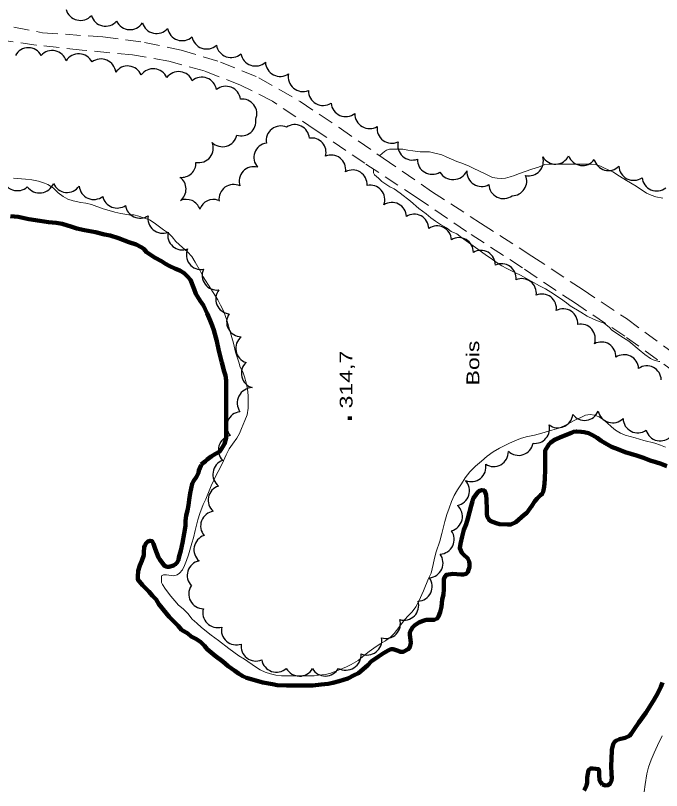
# Model space of a CAD drawing. Extents: x 240591 to 242335, y 5323482 to 5326937.
# Drawn here: x 241811.5 to 241963.4, y 5324086.3 to 5324268.4 of the extents above; entities that cross this region are included whole.
import ezdxf

# ---------------------------------------------------------------- set-up
doc = ezdxf.new("R2010")
doc.units = 0
doc.header["$LTSCALE"] = 1.2
doc.linetypes.add('DASH_DOUBLE_DOT', pattern=[9.2, 5, -1.2, 0.3, -1.2, 0.3, -1.2])
doc.linetypes.add('MEDIUM_DASHED', pattern=[4.5, 3, -1.5])
for name, color, linetype, lineweight in [('19', 7, 'Continuous', 13), ('2', 7, 'Continuous', 13), ('3', 7, 'Continuous', 140), ('4', 7, 'DASH_DOUBLE_DOT', 53), ('44', 7, 'Continuous', 25)]:
    doc.layers.add(name, color=color, linetype=linetype, lineweight=lineweight)

msp = doc.modelspace()

# ---------------------------------------------------------------- linework, layer by layer
at = {"layer": '19', "linetype": 'MEDIUM_DASHED'}
for points in [[(242017, 5324171.9), (242007.1, 5324172), (241998.9, 5324173.1), (241988, 5324175.4), (241978.5, 5324178), (241972.1, 5324180.7), (241966.8, 5324184.4), (241954.7, 5324193.1), (241943.1, 5324200.8), (241930.7, 5324209.1), (241917.5, 5324217.7), (241905.9, 5324225.6), (241893.6, 5324233.7), (241881.9, 5324241.6), (241871.9, 5324248.3), (241864.4, 5324252.1), (241855.8, 5324255.4), (241847.5, 5324257.7), (241839, 5324259.2), (241827.1, 5324260.3), (241816.3, 5324261.5), (241807.6, 5324262.7), (241797.1, 5324264.6), (241788.6, 5324266.7)], [(241805.8, 5324266.7), (241817.8, 5324264.4), (241832, 5324263.4), (241841.8, 5324262.1), (241850.4, 5324260.3), (241859.7, 5324257.5), (241868.7, 5324253.8), (241878.4, 5324248.2), (241887.6, 5324242.1), (241897.9, 5324234.9), (241909.3, 5324227.1), (241920.8, 5324219.6), (241932.9, 5324211.9), (241944.7, 5324204.1), (241955.1, 5324197.2), (241966.2, 5324189.1), (241973.4, 5324184), (241977.5, 5324182.4), (241980.7, 5324181.9), (241991.9, 5324180.1), (242002.6, 5324179.1), (242011.7, 5324178.9), (242016.4, 5324178.6)]]:
    msp.add_lwpolyline(points, dxfattribs=at)
at = {"layer": '2'}
for points in [[(241897.1, 5324235.5), (241898.2, 5324236.5), (241898.7, 5324236.8), (241899.4, 5324237), (241899.9, 5324237), (241902.5, 5324237), (241903.7, 5324236.8), (241904.9, 5324236.6), (241906.6, 5324236.4), (241907.9, 5324236.4), (241908.8, 5324236.4)], [(241908.8, 5324236.4), (241911.7, 5324235.7), (241912.7, 5324235.2), (241915.2, 5324234.1), (241916.4, 5324233.7), (241918.1, 5324233), (241919.2, 5324232.5), (241921.7, 5324231.3), (241923.6, 5324230.4), (241924.7, 5324230.2), (241925.7, 5324230.1), (241926.7, 5324230.2), (241927.8, 5324230.5), (241928.8, 5324230.8), (241929.7, 5324231.2), (241931.3, 5324231.8), (241932.9, 5324232.3), (241934.4, 5324232.8), (241935.9, 5324233.4), (241936.9, 5324233.5), (241937.9, 5324233.5), (241940.8, 5324233.5), (241943.4, 5324233.5), (241946.2, 5324233.5), (241947.9, 5324233.4), (241949, 5324233), (241950.1, 5324232.5), (241951.9, 5324231.7), (241953.5, 5324230.7), (241955.1, 5324229.7), (241957.4, 5324228.3), (241959.8, 5324226.7), (241960.9, 5324226.2), (241962, 5324225.8), (241963.7, 5324225.5)], [(241949.9, 5324196.1), (241948.7, 5324196.5), (241947.4, 5324197.1), (241945.9, 5324197.8), (241944.4, 5324198.7), (241941.9, 5324200.2), (241941, 5324200.9), (241939.6, 5324201.9), (241937.3, 5324203.4), (241936.1, 5324204.2), (241934.7, 5324204.9), (241932.7, 5324206), (241930.2, 5324207.4), (241929, 5324208), (241927, 5324209), (241925.8, 5324209.6), (241924.7, 5324210.3), (241923.6, 5324211.1), (241921.9, 5324212.3), (241919.6, 5324213.9), (241917.4, 5324215.5), (241916.3, 5324216.3), (241915.2, 5324217.1), (241913.9, 5324217.7), (241912.8, 5324218.5), (241911.4, 5324219.3), (241910.2, 5324220.1), (241909.1, 5324220.9), (241908, 5324221.8), (241906.3, 5324223.1), (241904.3, 5324224.8), (241901.9, 5324226.7), (241900.5, 5324227.7), (241899.5, 5324228.2), (241897.6, 5324229.4), (241896.8, 5324230.2), (241895.9, 5324231), (241895.6, 5324231.5), (241895.6, 5324232.3)], [(241866.2, 5324176.2), (241866.2, 5324177), (241866.2, 5324179.1), (241866, 5324180.6), (241865.7, 5324182.1), (241865.3, 5324183.5), (241864.9, 5324184.7), (241864.3, 5324185.8), (241864, 5324187), (241863.2, 5324189.3), (241862.7, 5324191.4), (241861.9, 5324194.1), (241861.2, 5324196.6), (241860.4, 5324199), (241859.7, 5324200.4), (241859, 5324201.6), (241857.4, 5324204.2), (241855.6, 5324207), (241854.9, 5324208.4), (241853.7, 5324210.5), (241852.9, 5324211.8), (241851.9, 5324212.9), (241850.7, 5324213.9), (241849.2, 5324215.3), (241848.3, 5324216.4), (241847.4, 5324217.3), (241846.3, 5324218.1), (241844.1, 5324219.7), (241843, 5324220.4), (241841.8, 5324220.8), (241840.5, 5324221.3), (241839.3, 5324221.6), (241838.1, 5324221.6), (241836.2, 5324221.9), (241834.8, 5324222.2), (241833.5, 5324222.6), (241832.1, 5324223), (241829.3, 5324224), (241828, 5324224.3), (241826.8, 5324224.5), (241825, 5324224.9), (241823.8, 5324225.3), (241822.7, 5324225.9), (241821.5, 5324226.8), (241820.3, 5324227.9), (241819.1, 5324228.7), (241818.3, 5324229), (241816.9, 5324229.5), (241815.3, 5324229.8), (241813.8, 5324230), (241811, 5324230.2)], [(241954.4, 5324192.7), (241951.7, 5324194.5), (241951.1, 5324195.1), (241949.9, 5324196.1)], [(241963, 5324187.1), (241962.7, 5324187.1), (241961.4, 5324187.5), (241960.8, 5324187.8), (241959.4, 5324188.8), (241958.1, 5324189.9), (241955.7, 5324191.9), (241954.4, 5324192.7)], [(241928.9, 5324168.5), (241927.6, 5324167.9), (241925.3, 5324166.8), (241923.8, 5324165.9), (241922.4, 5324164.9), (241921, 5324163.7), (241919.6, 5324162.5), (241918.3, 5324161.2), (241917.2, 5324159.8), (241916.3, 5324158.4), (241915.4, 5324157), (241914.6, 5324155.6), (241914, 5324154.2), (241913.4, 5324152.7), (241912.9, 5324151.2), (241912.4, 5324149.5), (241911.7, 5324146.7), (241911.2, 5324144.9), (241910.4, 5324142.4), (241910, 5324140.9), (241909.7, 5324139.4), (241909.2, 5324137.4), (241908.6, 5324136.1), (241907.4, 5324133.2), (241906.3, 5324130.8), (241905.6, 5324129.5), (241904.7, 5324128.3), (241903.6, 5324127.2), (241902.7, 5324126.1), (241901.8, 5324124.9), (241900.5, 5324123.2), (241899.5, 5324122.2), (241898.3, 5324121.4), (241897.2, 5324120.8), (241895.7, 5324119.8), (241894.6, 5324119), (241893.5, 5324118.1), (241892, 5324116.9), (241890.4, 5324115.9), (241889.3, 5324115.4), (241887.4, 5324114.6), (241885.4, 5324113.8), (241884.3, 5324113.6), (241882.7, 5324113.4), (241881.7, 5324113.3), (241880, 5324113.3), (241877, 5324113.3), (241874, 5324113.3), (241872.7, 5324113.4), (241871.4, 5324113.7), (241870.2, 5324114.1), (241869, 5324114.7), (241867.9, 5324115.4), (241865.3, 5324117.2), (241864, 5324118), (241862.8, 5324118.8), (241861.6, 5324119.7), (241859.2, 5324121.6), (241857.5, 5324122.8), (241855.2, 5324124.6), (241854.1, 5324125.6), (241853, 5324126.6), (241852, 5324127.9), (241850.9, 5324129), (241849.8, 5324129.9), (241848.9, 5324130.9), (241848, 5324132), (241846.7, 5324133.6), (241846, 5324134.7), (241845.8, 5324135.2), (241845.8, 5324135.7), (241845.8, 5324136.8), (241846.3, 5324137), (241847, 5324137), (241848.7, 5324136.8), (241849.5, 5324137), (241850, 5324137.4), (241850.7, 5324138.2), (241851.2, 5324139.2), (241851.7, 5324140.4), (241852.1, 5324141.7), (241852.9, 5324144.4), (241853.3, 5324145.7), (241853.7, 5324147.4), (241854.3, 5324149.9), (241854.8, 5324151.4), (241855.6, 5324153.5), (241856.2, 5324154.8), (241857.5, 5324157.9), (241858.8, 5324160.7), (241859.4, 5324161.8), (241860.4, 5324163.8), (241861, 5324165.2), (241861.7, 5324166.6), (241862.5, 5324167.7), (241863.5, 5324169.1), (241864.1, 5324170.2), (241864.6, 5324171.4), (241865.4, 5324173.3), (241865.9, 5324174.6), (241866.2, 5324176.2)], [(241964.3, 5324167), (241963.1, 5324167.5), (241961.8, 5324167.9), (241959.2, 5324168.6), (241957.2, 5324169.2), (241956, 5324169.5), (241954.8, 5324169.8), (241953.7, 5324170.3), (241952.5, 5324171), (241951.6, 5324171.8), (241950.6, 5324172.7), (241949.7, 5324173.4), (241948.7, 5324174.1), (241947.6, 5324174.5), (241946.6, 5324174.7), (241945.5, 5324174.5), (241944.4, 5324174), (241943.1, 5324173.4), (241940.6, 5324172.1), (241939.2, 5324171.5), (241937.6, 5324171), (241935.2, 5324170.3), (241933.5, 5324169.8), (241931.5, 5324169.4), (241930.2, 5324169), (241928.9, 5324168.5)], [(241959.3, 5324086), (241959.5, 5324087.7), (241959.9, 5324090.2), (241960.3, 5324091.8), (241960.9, 5324093.5), (241961.6, 5324095.2), (241962.4, 5324096.9), (241963.5, 5324099.2)]]:
    msp.add_lwpolyline(points, dxfattribs=at)
at = {"layer": '3'}
msp.add_line((241890.1, 5324173.4), (241890.1, 5324174.2), dxfattribs=at)
at = {"layer": '4', "linetype": 'Continuous', "lineweight": 90}
for points in [[(241855.1, 5324162.9), (241856.1, 5324163.7), (241856.5, 5324164.1), (241857.5, 5324164.8), (241858.5, 5324165.4), (241859.5, 5324166), (241859.9, 5324166.6), (241860.6, 5324167.8), (241861, 5324169.2), (241861, 5324170.4), (241861, 5324171.7), (241861, 5324174.3), (241861, 5324177.5), (241861, 5324180.2), (241861, 5324182.7), (241860.8, 5324183.8), (241860.5, 5324184.8), (241860, 5324186.9), (241859.3, 5324189.6), (241858.8, 5324191.9), (241858.1, 5324194.5), (241857.7, 5324195.6), (241857.2, 5324196.8), (241856.5, 5324198.4), (241855.7, 5324200.3), (241854.9, 5324201.4), (241853.9, 5324203), (241853.5, 5324204.1), (241852.6, 5324206.3), (241851.9, 5324207.1), (241851.1, 5324207.9), (241850.1, 5324208.5), (241849.1, 5324208.9), (241847.6, 5324209.6), (241846.7, 5324210.1), (241845.8, 5324210.7), (241844.3, 5324211.5), (241842.3, 5324212.8), (241841.6, 5324213.6), (241841, 5324214), (241839.8, 5324214.6), (241838.1, 5324215.2), (241835.7, 5324216.1), (241833.7, 5324216.7), (241832.4, 5324217), (241830.3, 5324217.5), (241827.7, 5324218), (241825.9, 5324218.4), (241824.7, 5324218.8), (241822.4, 5324219.5), (241821, 5324219.7), (241819.2, 5324219.9), (241817.2, 5324220.2), (241814.6, 5324220.6), (241812.1, 5324221.1), (241810.3, 5324221.3)], [(241964.6, 5324162.5), (241963.3, 5324163.1), (241962, 5324163.5), (241960.7, 5324163.9), (241959.1, 5324164.5), (241957.5, 5324165), (241954.8, 5324165.8), (241953.1, 5324166.5), (241951.6, 5324167.1), (241950.1, 5324167.9), (241949.2, 5324168.5), (241948.2, 5324169.2), (241947.1, 5324169.8), (241946.2, 5324170.3), (241945.2, 5324170.5), (241944.5, 5324170.6), (241943.4, 5324170.7), (241942.7, 5324170.6), (241942.2, 5324170.4), (241940, 5324169.5), (241938.2, 5324168.7), (241937.3, 5324168.1), (241936.9, 5324167.6), (241936, 5324166.2), (241936, 5324165.6), (241936, 5324164.4)], [(241936, 5324164.4), (241936, 5324161.8), (241935.9, 5324159.5), (241935.8, 5324157.7), (241935.5, 5324156.5), (241935.3, 5324156), (241934.9, 5324155.7), (241934.1, 5324154.9), (241933.6, 5324154.3), (241932.9, 5324153.2), (241931.7, 5324151.6), (241931.1, 5324151.1), (241929.1, 5324149.4), (241927.9, 5324148.8), (241927.2, 5324148.8), (241925.3, 5324148.9), (241924.5, 5324149.1), (241923.2, 5324149.6), (241922.8, 5324149.9), (241922.4, 5324150.7), (241922.3, 5324151.3), (241922.3, 5324152.4), (241922.2, 5324154.6), (241922.1, 5324155.8), (241921.7, 5324156.8), (241921.1, 5324156.9), (241920.6, 5324156.7), (241920.2, 5324156.4), (241919.7, 5324155.8), (241919.1, 5324154.9), (241918.9, 5324154.3), (241918.6, 5324153.2), (241917.8, 5324150.2), (241917.4, 5324148.9), (241916.9, 5324147.6), (241916.5, 5324146), (241916.1, 5324144.3), (241915.9, 5324143.3), (241916.4, 5324142.2), (241916.8, 5324141.8), (241917.8, 5324140.8), (241918.1, 5324140.1), (241918.2, 5324139.6), (241918.2, 5324138.8), (241918, 5324138.2), (241917.8, 5324137.6), (241917.4, 5324137.2), (241916.8, 5324137.1), (241916.2, 5324137.1), (241914.3, 5324137.2), (241912.8, 5324137), (241912.4, 5324136.5), (241912.2, 5324136), (241912.2, 5324135.4), (241912.2, 5324133.6), (241912.1, 5324132.4), (241911.8, 5324131.2), (241911.6, 5324129.5), (241911.3, 5324128.2), (241910.9, 5324127.2), (241910.6, 5324126.7), (241909.9, 5324126.4), (241909.4, 5324126.4), (241908, 5324126.4), (241907.3, 5324126.2), (241906.3, 5324125.8), (241905.3, 5324125.1), (241904.8, 5324124.6), (241904.2, 5324123.5), (241904.2, 5324123), (241904.4, 5324121), (241904.2, 5324120), (241903.8, 5324119.5), (241902.6, 5324118.9), (241902, 5324118.9), (241901.4, 5324119.1), (241900.3, 5324119.5), (241899.7, 5324119.5), (241899.1, 5324119.2), (241898, 5324118.6), (241896.8, 5324117.8), (241895.1, 5324116.6), (241894.3, 5324115.8), (241892.1, 5324113.9), (241891.1, 5324113.4), (241889.6, 5324112.6), (241888.6, 5324112.3), (241887.6, 5324112), (241886.1, 5324111.6), (241885, 5324111.4), (241883.3, 5324111.2), (241881.4, 5324111), (241880.2, 5324111), (241878.2, 5324111), (241875.2, 5324111), (241873, 5324111.1), (241871.9, 5324111.3), (241869.6, 5324111.7), (241868.5, 5324112), (241865.8, 5324112.8), (241864.9, 5324113.2)], [(241864.9, 5324113.2), (241863.9, 5324113.8), (241863, 5324114.4), (241861.5, 5324115.5), (241860.2, 5324116.6), (241858.4, 5324118), (241856.5, 5324119.5), (241855.9, 5324120.3), (241855, 5324121.2), (241854, 5324121.9), (241852.8, 5324122.5), (241852, 5324123.2), (241850.5, 5324124.1), (241849.7, 5324125), (241847.6, 5324127.1), (241846.9, 5324128), (241845.2, 5324130.1), (241844.5, 5324131.2), (241843.7, 5324132.1), (241842.8, 5324133.1), (241841.3, 5324134.6), (241840.2, 5324135.9), (241840.2, 5324136.6), (241840.3, 5324137.9), (241840.7, 5324139.2), (241841.2, 5324140.3), (241841.6, 5324141.6), (241841.6, 5324142.3), (241841.7, 5324143.5), (241841.9, 5324143.9), (241842.2, 5324144.4), (241842.6, 5324144.8), (241843.1, 5324145), (241843.6, 5324144.9), (241843.9, 5324144.3), (241844.3, 5324143.1), (241845.1, 5324141.1), (241845.4, 5324140.6), (241846.5, 5324139.1), (241847.1, 5324138.9), (241847.6, 5324138.9), (241848.6, 5324139.2), (241849.1, 5324139.5), (241849.5, 5324139.9), (241849.8, 5324140.5), (241849.9, 5324141.1), (241850.3, 5324142.7), (241850.7, 5324144.5), (241851.1, 5324146.7), (241851.4, 5324148.5), (241851.4, 5324149.7), (241851.6, 5324150.9), (241851.9, 5324152.1), (241852.1, 5324153.4), (241852.3, 5324154.6), (241852.5, 5324156.2), (241853, 5324158.4), (241853.3, 5324159), (241854, 5324160), (241854.5, 5324161), (241854.6, 5324161.5), (241855, 5324162.6), (241855.1, 5324162.9)], [(241949.5, 5324087.7), (241950.2, 5324087.5), (241950.8, 5324087.6), (241951.3, 5324088), (241951.6, 5324088.6), (241951.7, 5324089.4), (241951.6, 5324090.1), (241951.5, 5324092.3), (241951.6, 5324093.6), (241951.7, 5324095.9), (241952, 5324097.2), (241952.4, 5324097.8), (241952.8, 5324098.1), (241953.5, 5324098.4), (241954.8, 5324098.7), (241955.8, 5324099.2), (241956.2, 5324099.6), (241957, 5324100.8), (241958, 5324102.3), (241959.7, 5324104.6), (241961, 5324106.7), (241961.6, 5324107.7), (241962.5, 5324109.2), (241963.2, 5324110.7), (241963.6, 5324111.7)], [(241945.2, 5324086.3), (241945.7, 5324087.5), (241945.9, 5324088.2), (241945.9, 5324089.4), (241946.2, 5324091.1), (241946.7, 5324091.5), (241947.2, 5324091.5), (241948.6, 5324091.3), (241948.7, 5324090.6), (241948.7, 5324090), (241948.8, 5324088.7), (241949.1, 5324088.2), (241949.5, 5324087.7)]]:
    msp.add_lwpolyline(points, dxfattribs=at)
at = {"layer": '44'}
for centre, radius, start, end in [((241856.382, 5324264.046), 3.486, 190.43733, 312.2168), ((241862.162, 5324262.03), 3.484, 189.33099, 311.34746), ((241867.886, 5324260.041), 3.479, 190.37404, 312.21975), ((241855.297, 5324250.472), 3.457, 9.11997, 130.76783), ((241860.913, 5324248.332), 3.475, 7.23737, 129.33476), ((241883.816, 5324250.783), 3.492, 179.98587, 301.75899), ((241889.118, 5324248.158), 3.481, 185.67281, 307.43523), ((241894.72, 5324245.338), 3.486, 179.07241, 301.15828), ((241899.958, 5324221.09), 3.413, 1.67401, 123.39077), ((241905.214, 5324218.326), 3.406, 0.90911, 122.77611), ((241930.516, 5324203.187), 3.409, 351.78637, 113.62759), ((241935.258, 5324199.588), 3.399, 351.57451, 113.72276), ((241940.241, 5324196.071), 3.426, 356.12686, 118.24195), ((241944.356, 5324192.469), 3.442, 339.97298, 101.66375), ((241866.779, 5324190.247), 3.523, 129.88691, 251.82092), ((241949.227, 5324188.3), 3.409, 356.80393, 118.69612), ((241954.58, 5324185.318), 3.405, 3.05881, 124.93028), ((241951.87, 5324176.208), 3.487, 192.50669, 314.54462), ((241862.648, 5324166.302), 3.486, 102.21587, 224.24168), ((241929.755, 5324168.516), 3.447, 225.89204, 349.9171), ((241914.685, 5324156.767), 3.536, 281.331, 43.03122), ((241913.038, 5324150.697), 3.502, 285.94735, 48.02136), ((241856.883, 5324142.905), 3.481, 107.78208, 229.45019), ((241911.135, 5324145.349), 3.483, 272.87733, 34.66613), ((241894.085, 5324121.646), 3.506, 246.91823, 8.76614), ((241889.099, 5324118.203), 3.617, 241.62154, 3.44596), ((241884.321, 5324116.68), 3.48, 209.43241, 331.50839)]:
    msp.add_arc(centre, radius, start, end, dxfattribs=at)
for centre, major_axis, ratio, start_param, end_param in [((241826.718, 5324270.798), (-0.808, -3.418), 0.99957, 5.2207675, 7.3461452), ((241832.644, 5324269.41), (-0.767, -3.389), 0.999951, 5.2209261, 7.3493989), ((241838.382, 5324268.585), (-0.233, -3.467), 0.999951, 5.2209262, 7.3493989), ((241844.638, 5324267.685), (-0.767, -3.389), 0.999951, 5.2209261, 7.3493989), ((241850.64, 5324265.986), (-1.129, -3.271), 0.999995, 5.2225801, 7.3484057), ((241814.488, 5324257.428), (-3.199, 1.262), 0.997725, 4.013456, 6.1643011), ((241820.082, 5324256.789), (0.738, 3.351), 0.999911, 5.2191874, 7.3474758), ((241826.337, 5324255.931), (0.225, 3.494), 0.995939, 5.2443201, 7.3651887), ((241831.567, 5324254.759), (1.372, 3.191), 0.998936, 5.2192004, 7.3454818), ((241873.704, 5324257.593), (-2.484, -2.44), 0.999963, 5.5436095, 7.6753187), ((241837.837, 5324253.121), (0.36, 3.429), 0.99995, 5.2191034, 7.3438434), ((241843.831, 5324252.471), (0.648, 3.398), 0.999391, 5.3046705, 7.4260905), ((241849.818, 5324251.775), (0.865, 3.371), 0.999767, 5.3508712, 7.4736307), ((241879.079, 5324254.036), (3.263, 1.213), 0.999984, 2.5894479, 4.722201), ((241864.786, 5324245.373), (-1.978, 2.797), 0.996992, 3.7002669, 5.7910766), ((241864.568, 5324243.572), (3.134, -1.377), 0.998989, 4.8022967, 6.837203), ((241873.838, 5324239.057), (-2.695, -2.122), 0.999755, 3.6338405, 5.7909373), ((241877.151, 5324239.372), (-3.048, 1.578), 0.996994, 3.6884923, 5.790245), ((241899.945, 5324241.854), (2.783, -2.058), 0.995102, 3.6350793, 5.7896987), ((241860.126, 5324241.018), (3.206, -1.202), 0.998173, 4.2786257, 6.4400108), ((241881.102, 5324236.269), (-3.349, 0.455), 0.99959, 3.0072664, 5.0095553), ((241854.522, 5324237.288), (2.155, 2.678), 0.999862, 3.6367731, 5.7880048), ((241870.949, 5324235.06), (-1.181, -3.225), 0.999755, 3.6354436, 5.7893343), ((241904.768, 5324237.919), (1.512, -3.102), 0.99413, 4.0238294, 6.1804598), ((241885.7, 5324232.235), (2.091, 2.694), 0.99964, 5.2204842, 7.3474172), ((241938.425, 5324236.948), (3.441, 0.334), 0.994442, 3.5743394, 5.7254571), ((241944.775, 5324236.673), (-0.497, -3.452), 0.999914, 5.2227939, 7.3464132), ((241850.46, 5324233.82), (2.983, 1.71), 0.999447, 4.0989546, 5.7879806), ((241909.439, 5324234.6), (-2.412, -2.514), 0.99993, 5.4543419, 7.5863458), ((241932.14, 5324234.21), (2.439, 2.439), 0.998489, 3.7103629, 5.7915612), ((241950.856, 5324235.398), (-0.876, -3.298), 0.99919, 5.2198911, 7.3462214), ((241867.49, 5324229.462), (-2.357, -2.499), 0.999939, 3.6356373, 5.7891407), ((241890.708, 5324228.697), (1.841, 2.903), 0.999978, 5.2201668, 7.3449488), ((241914.32, 5324233.523), (1.636, 3.25), 0.999985, 2.5912313, 4.7221717), ((241921.034, 5324231.696), (2.937, -1.829), 0.994515, 3.6362134, 5.7885645), ((241956.793, 5324233.192), (-1.556, -3.121), 0.999914, 5.2212473, 7.3484986), ((241811.875, 5324230.778), (-1.1, -3.329), 0.999659, 5.2172012, 7.3428712), ((241848.138, 5324227.653), (-0.581, 3.382), 0.999017, 3.6350133, 5.4822361), ((241928.209, 5324229.531), (1.609, 3.062), 0.999863, 3.6378947, 5.5913221), ((241962.23, 5324230.693), (-1.933, -2.893), 0.999886, 5.4088354, 7.5348161), ((241817.101, 5324230.316), (0.141, -3.563), 0.99953, 5.3116421, 7.433234), ((241823.597, 5324230.295), (3.425, -0.364), 0.999985, 3.6359543, 5.7888237), ((241829.87, 5324228.642), (3.155, -1.376), 0.999985, 3.6377229, 5.787055), ((241862.733, 5324225.289), (-2.781, -2.015), 0.999755, 3.6344752, 5.7903027), ((241894.842, 5324225.124), (2.607, 2.257), 0.999862, 5.2189808, 7.3455175), ((241926.211, 5324228.864), (3.124, -1.493), 0.995067, 3.6373341, 5.7874439), ((241835.357, 5324226.617), (-0.216, -3.43), 0.999793, 4.9764888, 6.961938), ((241851.6, 5324221.797), (-2.092, 2.718), 0.997092, 4.3953913, 6.0309334), ((241858.044, 5324221.771), (-2.536, -2.304), 0.999862, 3.6339443, 5.2008743), ((241840.746, 5324224.244), (3.033, -1.616), 0.999985, 3.7573687, 5.7925391), ((241846.039, 5324220.728), (-2.9, -1.857), 0.999783, 5.5201603, 7.6721021), ((241910.566, 5324215.581), (-3.399, -0.256), 0.999995, 3.1158391, 5.244702), ((241850.697, 5324216.791), (2.604, -2.247), 0.999985, 3.6339564, 5.7908215), ((241915.716, 5324212.816), (2.037, 2.741), 0.99968, 5.3349817, 7.4593441), ((241855.082, 5324212.188), (-3.259, -1.122), 0.999562, 5.5355419, 7.6882452), ((241920.877, 5324209.827), (1.715, 2.952), 0.999994, 5.2217844, 7.3466821), ((241925.76, 5324206.692), (1.981, 2.777), 0.999949, 5.21976, 7.3484046), ((241858.81, 5324207.37), (-2.769, -2.081), 0.999995, 5.2162745, 7.3485195), ((241862.038, 5324201.796), (-3.316, -1.079), 0.999511, 5.305757, 7.4337172), ((241864.585, 5324196.429), (-3.372, -0.859), 0.99993, 5.4559027, 7.5857786), ((241868.044, 5324184.344), (-3.443, -0.523), 0.999508, 5.3076821, 7.4316761), ((241959.91, 5324182.708), (-3.026, 1.538), 0.999747, 3.6375908, 5.7871873), ((241867.243, 5324177.349), (-2.533, 2.619), 0.999966, 5.5507512, 7.6724286), ((241864.625, 5324171.88), (-3.213, 1.324), 0.999995, 5.2228731, 7.3484065), ((241945.261, 5324176.736), (2.728, 2.115), 0.999995, 3.1191044, 5.242712), ((241939.021, 5324175.029), (1.093, -3.308), 0.999508, 5.3109497, 7.4352597), ((241957.766, 5324173.804), (3.076, -1.569), 0.998149, 3.6375652, 5.7872127), ((241933.576, 5324171.33), (2.482, 2.406), 0.999985, 3.818128, 5.7862212), ((241963.042, 5324171.914), (3.373, -0.732), 0.99877, 3.635328, 5.7894499), ((241923.888, 5324165.894), (3.016, 1.687), 0.99994, 3.6346339, 5.790144), ((241861.348, 5324160.601), (-3.276, 1.177), 0.999886, 5.4086117, 7.5304114), ((241918.625, 5324162.364), (3.458, -0.141), 0.999846, 4.3508283, 6.5029728), ((241860.226, 5324154.554), (-3.369, 0.865), 0.998337, 5.2657422, 7.391623), ((241858.481, 5324148.48), (-3.271, 1.22), 0.999952, 5.2221389, 7.3444151), ((241908.514, 5324139.792), (-0.375, 3.463), 0.999995, 3.1158413, 5.2437966), ((241855.29, 5324136.869), (-1.016, -3.304), 0.999864, 3.6349456, 5.7898324), ((241905.923, 5324134.3), (3.035, -1.776), 0.999413, 5.2975969, 7.4251887), ((241855.648, 5324132.494), (-2.14, -2.711), 0.999685, 4.7949099, 6.9493697), ((241902.802, 5324129.798), (2.449, 2.449), 0.999939, 3.6364617, 5.7883163), ((241858.987, 5324128.079), (-2.468, -2.458), 0.999563, 5.2200154, 7.3479765), ((241898.512, 5324125.495), (2.413, 2.468), 0.999864, 3.6333776, 5.7914003), ((241863.35, 5324124.015), (3.282, 1.169), 0.999984, 2.5925448, 4.7186897), ((241867.984, 5324120.215), (-2.43, -2.498), 0.999693, 5.3323861, 7.4577539), ((241872.802, 5324117.636), (-1.123, -3.329), 0.998079, 5.2163164, 7.3385117), ((241878.229, 5324116.712), (-0.029, -3.522), 0.999979, 5.2217831, 7.3449479)]:
    msp.add_ellipse(centre, major_axis=major_axis, ratio=ratio, start_param=start_param, end_param=end_param, dxfattribs=at)

# ---------------------------------------------------------------- texts
at = {"layer": '3', "width": 1.35}
msp.add_text('314,7', height=3, rotation=90, dxfattribs=at).set_placement((241890.7, 5324176.1))
at = {"layer": '44', "width": 1.35}
msp.add_text('Bois', height=3, rotation=90, dxfattribs=at).set_placement((241920.5, 5324181.5))

doc.saveas('drawing.dxf')
